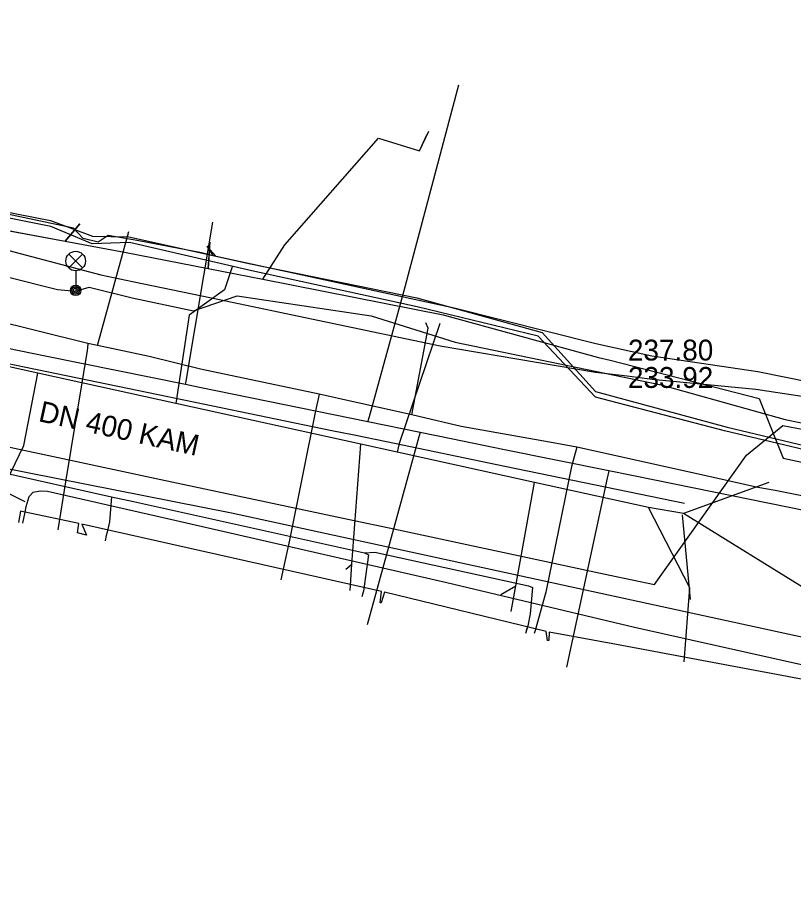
# Model space of a CAD drawing. Extents: x -595540 to -593988, y -1160850 to -1159202.
# Drawn here: x -594738.56 to -594708.79, y -1160796.89 to -1160763.08 of the extents above; entities that cross this region are included whole.
import ezdxf

# ---------------------------------------------------------------- set-up
doc = ezdxf.new("R2010")
doc.units = 0
for name, color, linetype in [('BKOM-ODVODNENI_trasa sítě', 7, 'Continuous'), ('BVK-JEDNOTNA_popisy', 7, 'Continuous'), ('BVK-JEDNOTNA_trasa sítě', 7, 'Continuous'), ('BVK-KANALIZACE_ vyřazená trasa sítě', 7, 'Continuous'), ('BVK-VODOVOD_trasa sítě', 7, 'Continuous'), ('BVK-VODOVOD_trasa zrušené sítě', 7, 'Continuous'), ('CETIN_kabel podzemní', 7, 'Continuous'), ('DESTOVA_trasa neprovozované sítě', 7, 'Continuous'), ('DSP-SDEL-VODAFONE_kabel', 7, 'Continuous'), ('EON-NN_kabel', 7, 'Continuous'), ('EON-VN_kabel', 7, 'Continuous'), ('INNOGY-STL_trasa sítě', 7, 'Continuous'), ('JEDNOTNA_trasa neprovozované sítě', 7, 'Continuous'), ('TSB_kabel VO', 7, 'Continuous'), ('TSB_lampy VO', 7, 'Continuous')]:
    doc.layers.add(name, color=color, linetype=linetype)

msp = doc.modelspace()

# ---------------------------------------------------------------- linework, layer by layer
at = {"layer": 'BKOM-ODVODNENI_trasa sítě'}
msp.add_lwpolyline([(-594712.74, -1160785.39), (-594713.05, -1160782.15)], dxfattribs=at)
at = {"layer": 'BVK-JEDNOTNA_popisy'}
msp.add_line((-594715.139, -1160776.355), (-594715.139, -1160776.355), dxfattribs=at)
at = {"layer": 'BVK-JEDNOTNA_trasa sítě'}
msp.add_lwpolyline([(-594713.004, -1160782.098), (-594714.358, -1160781.864), (-594718.724, -1160780.904), (-594723.991, -1160779.742), (-594725.39, -1160779.435), (-594732.493, -1160777.873), (-594737.78, -1160776.713), (-594741.254, -1160775.948), (-594744.121, -1160775.416), (-594744.646, -1160775.322), (-594745.074, -1160775.246), (-594745.316, -1160775.223), (-594745.713, -1160775.215), (-594745.747, -1160775.22), (-594745.775, -1160775.227)], dxfattribs=at)
at = {"layer": 'BVK-KANALIZACE_ vyřazená trasa sítě'}
msp.add_lwpolyline([(-594712.97, -1160781.71), (-594719.866, -1160780.288), (-594724.41, -1160779.352), (-594725.644, -1160779.097), (-594726.496, -1160778.921), (-594733.91, -1160777.393), (-594738.683, -1160776.409), (-594738.915, -1160776.361), (-594739.261, -1160776.29), (-594739.493, -1160776.242), (-594742.519, -1160775.618), (-594745.017, -1160775.103), (-594745.336, -1160775.038), (-594745.801, -1160774.946)], dxfattribs=at)
at = {"layer": 'BVK-VODOVOD_trasa sítě'}
for points in [[(-594725.117, -1160778.578), (-594725.06, -1160778.38), (-594723.73, -1160773.54), (-594721.628, -1160765.661)], [(-594732.12, -1160777.15), (-594732.09, -1160777.02), (-594731.073, -1160770.918)], [(-594693.98, -1160779.75), (-594694.19, -1160779.79), (-594698.17, -1160780.87), (-594703.26, -1160783.03), (-594704.39, -1160782.8), (-594708.26, -1160782.01), (-594714.11, -1160780.82), (-594715.88, -1160780.46), (-594719.88, -1160779.65), (-594721.92, -1160779.23), (-594723.11, -1160778.99), (-594725.117, -1160778.578), (-594731.58, -1160777.26), (-594732.12, -1160777.15), (-594737.43, -1160776.07), (-594743.19, -1160774.9), (-594744.87, -1160774.56), (-594746.33, -1160774.26), (-594746.73, -1160774.18)], [(-594723.11, -1160778.99), (-594723.16, -1160779.15), (-594725.142, -1160786.365)], [(-594715.88, -1160780.46), (-594715.94, -1160780.74), (-594717.503, -1160787.993)]]:
    msp.add_lwpolyline(points, dxfattribs=at)
at = {"layer": 'BVK-VODOVOD_trasa zrušené sítě'}
msp.add_lwpolyline([(-594752.854, -1160776.76), (-594751.105, -1160777.06), (-594748.338, -1160777.534), (-594744.47, -1160778.367), (-594742.813, -1160778.71), (-594733.059, -1160780.787), (-594725.645, -1160782.365), (-594724.297, -1160782.652), (-594715.831, -1160784.455), (-594714.122, -1160784.819), (-594710.59, -1160779.855), (-594709.193, -1160778.722), (-594704.095, -1160779.697), (-594702.193, -1160780.06)], dxfattribs=at)
at = {"layer": 'CETIN_kabel podzemní'}
for points in [[(-594729.15, -1160773.11), (-594728.31, -1160771.79), (-594724.71, -1160767.7), (-594723.14, -1160768.19), (-594722.86, -1160767.58)], [(-594744.01, -1160770.31), (-594736.73, -1160771.65)], [(-594736.17, -1160770.99), (-594736.73, -1160771.65)], [(-594745.55, -1160781.16), (-594744.71, -1160779.1), (-594742.31, -1160772.92), (-594741.45, -1160772.11), (-594740.02, -1160771.71), (-594735.36, -1160772.94), (-594734.15, -1160773.2), (-594731.12, -1160773.83), (-594722.34, -1160775.66), (-594716.39, -1160776.68), (-594715.17, -1160776.82)], [(-594736.73, -1160771.65), (-594734.46, -1160772.07), (-594731.24, -1160772.7)], [(-594731.19, -1160771.87), (-594731.24, -1160772.7)], [(-594731.24, -1160772.7), (-594729.15, -1160773.11)], [(-594729.15, -1160773.11), (-594722.23, -1160774.48), (-594716.27, -1160776.11), (-594715.82, -1160776.21), (-594710.1, -1160777.69), (-594709.18, -1160779.98), (-594685.02, -1160785.16), (-594682.4, -1160785.5), (-594680.6, -1160782.65), (-594678.76, -1160781.31), (-594677.16, -1160779.58)], [(-594715.17, -1160776.82), (-594714.21, -1160776.95), (-594710.24, -1160777.33), (-594707.44, -1160777.75), (-594680.06, -1160783.21), (-594678.37, -1160782.92)], [(-594696.79, -1160795.86), (-594695.13, -1160789.74), (-594730.35, -1160782.08), (-594743.75, -1160779.44), (-594745.55, -1160781.16)], [(-594747.5, -1160785.36), (-594746.54, -1160784.14), (-594745.01, -1160781.62), (-594744.12, -1160780.65), (-594742.98, -1160779.99), (-594741.64, -1160780.02), (-594741.43, -1160780.06), (-594739.72, -1160780.39), (-594739.3, -1160780.49), (-594734.95, -1160781.46)], [(-594734.95, -1160781.46), (-594735.03, -1160782.41), (-594735.12, -1160782.81), (-594735.16, -1160782.94), (-594735.2, -1160783.14)], [(-594734.95, -1160781.46), (-594734.11, -1160781.63), (-594725.25, -1160783.61)], [(-594725.25, -1160783.61), (-594725.1, -1160783.68), (-594725.21, -1160784.51), (-594725.29, -1160785.07), (-594725.31, -1160785.15), (-594725.35, -1160785.29)], [(-594725.25, -1160783.61), (-594724.85, -1160783.58), (-594718.95, -1160784.87), (-594718.8, -1160784.93), (-594718.89, -1160785.95), (-594718.98, -1160786.4), (-594719.07, -1160786.7)]]:
    msp.add_lwpolyline(points, dxfattribs=at)
at = {"layer": 'DESTOVA_trasa neprovozované sítě'}
for p, q in [((-594738.265, -1160781.651), (-594739.004, -1160781.28)), ((-594725.962, -1160784.237), (-594725.728, -1160784.036)), ((-594720.022, -1160785.203), (-594719.444, -1160784.871))]:
    msp.add_line(p, q, dxfattribs=at)
at = {"layer": 'DSP-SDEL-VODAFONE_kabel'}
for p, q in [((-594749.337, -1160769.332), (-594736.73, -1160771.652)), ((-594736.73, -1160771.652), (-594736.17, -1160770.99)), ((-594731.24, -1160772.7), (-594729.15, -1160773.113))]:
    msp.add_line(p, q, dxfattribs=at)
for points in [[(-594729.15, -1160773.113), (-594728.31, -1160771.79), (-594724.71, -1160767.7), (-594723.142, -1160768.189), (-594722.786, -1160767.431)], [(-594736.73, -1160771.652), (-594734.46, -1160772.07), (-594731.24, -1160772.7)], [(-594731.24, -1160772.7), (-594731.176, -1160771.696)], [(-594729.15, -1160773.113), (-594722.23, -1160774.48), (-594716.27, -1160776.11), (-594715.82, -1160776.21), (-594710.1, -1160777.69), (-594709.18, -1160779.98), (-594685.02, -1160785.16), (-594682.4, -1160785.5), (-594680.6, -1160782.65), (-594678.76, -1160781.31), (-594677.16, -1160779.58), (-594657.217, -1160779.099)], [(-594747.5, -1160785.36), (-594746.54, -1160784.14), (-594745.01, -1160781.62), (-594744.12, -1160780.65), (-594742.98, -1160779.99), (-594741.64, -1160780.02), (-594741.43, -1160780.06), (-594739.72, -1160780.39), (-594739.3, -1160780.49), (-594734.95, -1160781.46)], [(-594734.95, -1160781.46), (-594735.03, -1160782.41), (-594735.12, -1160782.81), (-594735.16, -1160782.942)], [(-594734.95, -1160781.46), (-594734.11, -1160781.63), (-594725.25, -1160783.61)], [(-594725.25, -1160783.61), (-594725.1, -1160783.68), (-594725.21, -1160784.51), (-594725.29, -1160785.07), (-594725.315, -1160785.151)], [(-594725.25, -1160783.61), (-594724.85, -1160783.58), (-594718.95, -1160784.87), (-594718.8, -1160784.93), (-594718.89, -1160785.95), (-594718.98, -1160786.4), (-594719.042, -1160786.585)]]:
    msp.add_lwpolyline(points, dxfattribs=at)
at = {"layer": 'EON-NN_kabel'}
for points in [[(-594704.919, -1160777.725), (-594710.154, -1160776.658), (-594714.224, -1160776.064), (-594716.372, -1160775.584), (-594721.808, -1160774.227), (-594730.943, -1160772.246), (-594731.299, -1160771.85), (-594731.06, -1160772.218), (-594731.506, -1160772.099), (-594733.909, -1160771.645), (-594735.086, -1160771.439), (-594735.464, -1160771.694), (-594736.038, -1160771.552), (-594736.419, -1160771.159), (-594741.619, -1160770.053)], [(-594738.355, -1160782.473), (-594738.267, -1160782.039), (-594738.225, -1160781.828), (-594738.108, -1160781.438), (-594737.957, -1160781.279), (-594737.696, -1160781.224), (-594737.413, -1160781.241), (-594732.53, -1160782.349), (-594722.094, -1160784.741), (-594714.889, -1160786.456), (-594707.275, -1160788.15)], [(-594677.814, -1160796.894), (-594677.651, -1160796.653), (-594680.044, -1160795.419), (-594682.682, -1160794.361), (-594688.88, -1160792.7), (-594704.104, -1160789.377), (-594707.401, -1160788.658), (-594715.584, -1160787.126), (-594718.158, -1160786.643), (-594718.18, -1160786.969), (-594718.231, -1160786.964), (-594718.283, -1160786.617), (-594724.476, -1160785.113), (-594724.605, -1160785.527), (-594724.649, -1160785.522), (-594724.593, -1160785.086), (-594736.095, -1160782.505), (-594735.913, -1160782.929), (-594736.258, -1160782.837), (-594736.211, -1160782.479), (-594738.267, -1160782.039), (-594738.443, -1160782.001), (-594738.528, -1160782.441)]]:
    msp.add_lwpolyline(points, dxfattribs=at)
at = {"layer": 'EON-VN_kabel'}
for points in [[(-594798.69, -1160763.8), (-594789.27, -1160763.2), (-594782.79, -1160763.08), (-594778.59, -1160763.56), (-594768.22, -1160765.34), (-594754.62, -1160767.96), (-594747.54, -1160768.81), (-594743.45, -1160769.66), (-594737.3, -1160770.86), (-594735.69, -1160771.46), (-594734.29, -1160771.49), (-594729.62, -1160772.52), (-594723.24, -1160773.82), (-594718.43, -1160775.15), (-594716.39, -1160777.42), (-594711.33, -1160778.78), (-594705.32, -1160780.22)], [(-594705.3, -1160780.38), (-594711.43, -1160778.93), (-594716.39, -1160777.63), (-594718.58, -1160775.29), (-594723.23, -1160774.17), (-594729.57, -1160772.79), (-594734.27, -1160771.7), (-594735.7, -1160771.76), (-594737.28, -1160771.09), (-594743.49, -1160769.85), (-594747.53, -1160769.07), (-594754.68, -1160768.15), (-594768.36, -1160765.59), (-594778.6, -1160763.74), (-594782.76, -1160763.3), (-594789.28, -1160763.41), (-594798.63, -1160763.99)]]:
    msp.add_lwpolyline(points, dxfattribs=at)
at = {"layer": 'INNOGY-STL_trasa sítě'}
for points in [[(-594707.316, -1160781.654), (-594709.488, -1160781.213), (-594710.158, -1160781.093), (-594712.209, -1160780.641), (-594717.107, -1160779.557), (-594718.146, -1160779.358), (-594721.539, -1160778.761), (-594723.161, -1160778.377), (-594723.434, -1160778.315), (-594723.713, -1160778.252), (-594725.617, -1160777.823), (-594726.982, -1160777.516), (-594731.535, -1160776.562), (-594733.512, -1160776.071), (-594735.492, -1160775.653), (-594735.859, -1160775.575), (-594739.637, -1160774.643), (-594741.043, -1160771.866), (-594742.657, -1160771.474), (-594743.188, -1160771.345)], [(-594735.492, -1160775.653), (-594734.288, -1160771.276)], [(-594723.434, -1160778.315), (-594722.801, -1160774.99), (-594722.892, -1160774.788)], [(-594735.859, -1160775.575), (-594735.878, -1160775.738), (-594735.89, -1160775.847), (-594736.717, -1160780.883), (-594737.019, -1160782.723)], [(-594726.982, -1160777.516), (-594727.147, -1160778.219), (-594728.126, -1160783.113), (-594728.456, -1160784.645)], [(-594717.107, -1160779.557), (-594717.309, -1160780.289), (-594718.296, -1160785.116), (-594718.703, -1160786.589), (-594718.735, -1160786.701)]]:
    msp.add_lwpolyline(points, dxfattribs=at)
at = {"layer": 'JEDNOTNA_trasa neprovozované sítě'}
for p in [(-594709.739, -1160780.904), (-594695.95, -1160792.66)]:
    msp.add_line(p, (-594713.004, -1160782.098), dxfattribs=at)
for points in [[(-594730.327, -1160772.636), (-594730.614, -1160773.517), (-594731.974, -1160774.492), (-594732.493, -1160777.873)], [(-594722.353, -1160774.809), (-594723.917, -1160779.41), (-594723.991, -1160779.742)], [(-594739.047, -1160782.307), (-594739.004, -1160781.28), (-594738.986, -1160780.863), (-594738.322, -1160779.488), (-594737.78, -1160776.713)], [(-594725.795, -1160785.054), (-594725.728, -1160784.036), (-594725.39, -1160779.435)], [(-594719.621, -1160785.853), (-594719.444, -1160784.871), (-594718.724, -1160780.904)], [(-594712.981, -1160787.788), (-594712.769, -1160784.953), (-594714.358, -1160781.864)]]:
    msp.add_lwpolyline(points, dxfattribs=at)
at = {"layer": 'TSB_kabel VO'}
msp.add_lwpolyline([(-594761.434, -1160768.765), (-594761.4, -1160768.363), (-594760.586, -1160768.459), (-594760.946, -1160769.099), (-594760.964, -1160769.253), (-594760.841, -1160769.157), (-594760.499, -1160768.548), (-594760.202, -1160769.275), (-594752.84, -1160770.249), (-594745.321, -1160771.829), (-594742.29, -1160772.349), (-594741.841, -1160772.333), (-594739.01, -1160773.01), (-594737.03, -1160773.5), (-594736.333, -1160773.565), (-594735.81, -1160773.42), (-594734.16, -1160773.83), (-594731.81, -1160774.33), (-594730.13, -1160773.75), (-594724.99, -1160774.52), (-594721.77, -1160775.52), (-594713.87, -1160777.16), (-594709.11, -1160778.49), (-594707.551, -1160778.811)], dxfattribs=at)
at = {"layer": 'TSB_lampy VO'}
for p, q in [((-594736.595, -1160772.681), (-594736.065, -1160772.151)), ((-594736.595, -1160772.151), (-594736.065, -1160772.681)), ((-594736.595, -1160772.681), (-594736.065, -1160772.151)), ((-594736.595, -1160772.151), (-594736.065, -1160772.681)), ((-594736.33, -1160772.791), (-594736.33, -1160773.541)), ((-594736.33, -1160772.791), (-594736.33, -1160773.541))]:
    msp.add_line(p, q, dxfattribs=at)
for centre, radius in [((-594736.33, -1160772.416), 0.375), ((-594736.33, -1160772.416), 0.375), ((-594736.33, -1160773.541), 0.2), ((-594736.33, -1160773.541), 0.2), ((-594736.33, -1160773.541), 0.145), ((-594736.33, -1160773.541), 0.145), ((-594736.33, -1160773.541), 0.0876), ((-594736.33, -1160773.541), 0.0876)]:
    msp.add_circle(centre, radius, dxfattribs=at)

# ---------------------------------------------------------------- texts
at = {"layer": 'BVK-JEDNOTNA_popisy'}
for s, p in [('237.80', (-594715.139, -1160776.23)), ('233.92', (-594715.139, -1160777.28))]:
    msp.add_text(s, height=0.8, dxfattribs=at).set_placement(p)
msp.add_text('DN 400 KAM', height=0.8, rotation=347.5966, dxfattribs=at).set_placement((-594737.792, -1160778.55))

doc.saveas('drawing.dxf')
